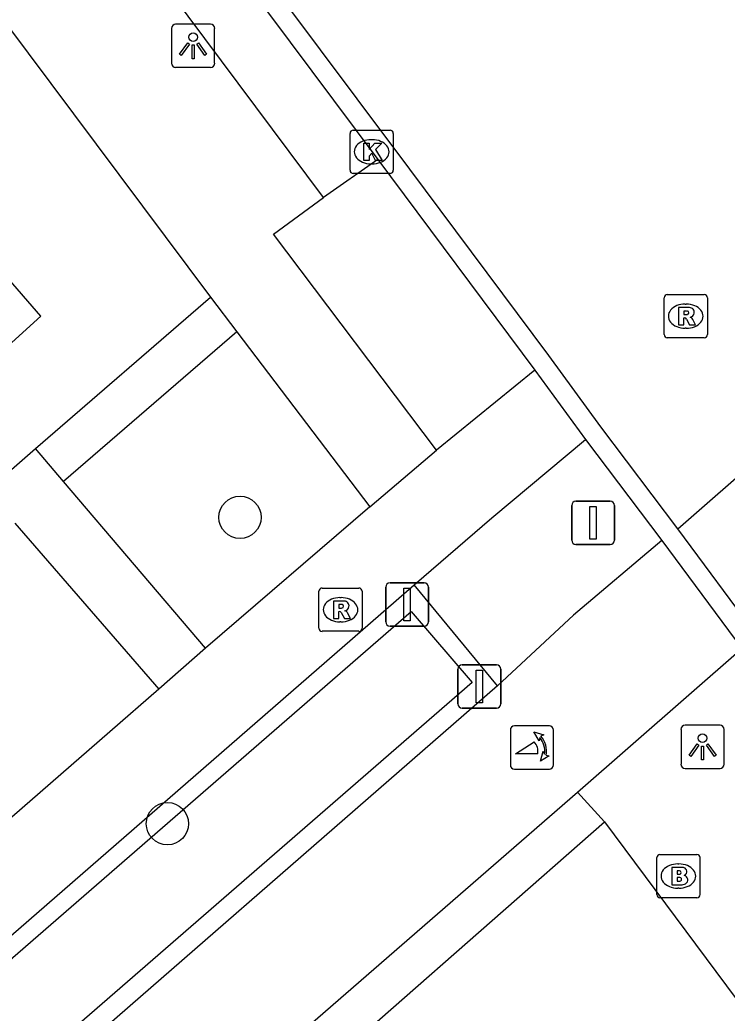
# Model space of a CAD drawing. Extents: x 155888 to 156864, y 383882 to 384671.
# Drawn here: x 156686.75 to 156703.11, y 384451.7 to 384474.66 of the extents above; entities that cross this region are included whole.
import ezdxf

# ---------------------------------------------------------------- set-up
doc = ezdxf.new("R2010")
doc.units = 0
for name, color, linetype in [('IMGEO_Afsluitpaal', 7, 'Continuous'), ('IMGEO_Boom', 7, 'Continuous'), ('IMGEO_Brandkraan', 7, 'Continuous'), ('IMGEO_Fietspad_gesloten', 7, 'Continuous'), ('IMGEO_Greppel_droge_sloot', 7, 'Continuous'), ('IMGEO_Haag', 7, 'Continuous'), ('IMGEO_Kolk', 7, 'Continuous'), ('IMGEO_Lichtpunt', 7, 'Continuous'), ('IMGEO_Pand_overbouw', 7, 'Continuous'), ('IMGEO_Parkeervlak_open', 7, 'Continuous'), ('IMGEO_Poller', 7, 'Continuous'), ('IMGEO_Rijbaan_lokaal_gesloten', 7, 'Continuous'), ('IMGEO_Rijbaan_lokaal_open', 7, 'Continuous'), ('IMGEO_Rioolput', 7, 'Continuous'), ('IMGEO_Verkeersbordpaal', 7, 'Continuous'), ('IMGEO_Voetpad_gesloten', 7, 'Continuous'), ('IMGEO_Voetpad_open', 7, 'Continuous')]:
    doc.layers.add(name, color=color, linetype=linetype)

msp = doc.modelspace()

# ---------------------------------------------------------------- linework, layer by layer
at = {"layer": 'IMGEO_Afsluitpaal'}
for p, q in [((156695.216, 384460.744), (156695.216, 384461.544)), ((156695.216, 384461.544), (156695.216, 384460.744)), ((156695.316, 384461.644), (156696.106, 384461.644)), ((156696.106, 384461.644), (156695.316, 384461.644)), ((156696.206, 384461.544), (156696.206, 384460.744)), ((156696.206, 384460.744), (156696.206, 384461.544)), ((156696.106, 384460.644), (156695.316, 384460.644)), ((156695.316, 384460.644), (156696.106, 384460.644)), ((156696.888, 384458.849), (156696.888, 384459.649)), ((156696.888, 384459.649), (156696.888, 384458.849)), ((156696.988, 384459.749), (156697.778, 384459.749)), ((156697.778, 384459.749), (156696.988, 384459.749)), ((156697.878, 384459.649), (156697.878, 384458.849)), ((156697.878, 384458.849), (156697.878, 384459.649)), ((156697.778, 384458.749), (156696.988, 384458.749)), ((156696.988, 384458.749), (156697.778, 384458.749))]:
    msp.add_line(p, q, dxfattribs=at)
for points in [[(156695.636, 384461.519), (156695.786, 384461.519), (156695.786, 384460.769), (156695.636, 384460.769), (156695.636, 384461.519)], [(156697.308, 384459.624), (156697.458, 384459.624), (156697.458, 384458.874), (156697.308, 384458.874), (156697.308, 384459.624)]]:
    msp.add_lwpolyline(points, dxfattribs=at)
for centre, start, end in [((156695.316, 384461.544), 90, 180), ((156695.316, 384461.544), 90, 180), ((156696.106, 384461.544), 0, 90), ((156696.106, 384461.544), 360, 90), ((156695.316, 384460.744), 180, 270), ((156695.316, 384460.744), 180, 270), ((156696.106, 384460.744), 270, 0), ((156696.106, 384460.744), 270, 0), ((156696.988, 384459.649), 90, 180), ((156696.988, 384459.649), 90, 180), ((156697.778, 384459.649), 0, 90), ((156697.778, 384459.649), 360, 90), ((156696.988, 384458.849), 180, 270), ((156696.988, 384458.849), 180, 270), ((156697.778, 384458.849), 270, 0), ((156697.778, 384458.849), 270, 0)]:
    msp.add_arc(centre, 0.1, start, end, dxfattribs=at)
at = {"layer": 'IMGEO_Boom'}
for centre in [(156691.847, 384463.159), (156690.168, 384456.077)]:
    msp.add_circle(centre, 0.489, dxfattribs=at)
at = {"layer": 'IMGEO_Brandkraan'}
for p, q in [((156701.485, 384454.44), (156701.485, 384455.292)), ((156701.56, 384455.366), (156702.412, 384455.366)), ((156702.486, 384455.292), (156702.486, 384454.44)), ((156701.973, 384455.146), (156701.998, 384455.146)), ((156701.996, 384454.586), (156701.971, 384454.586)), ((156702.412, 384454.366), (156701.56, 384454.366))]:
    msp.add_line(p, q, dxfattribs=at)
for points in [[(156701.485, 384454.44), (156701.485, 384455.292)], [(156701.56, 384455.366), (156702.412, 384455.366)], [(156702.486, 384455.292), (156702.486, 384454.44)], [(156701.833, 384455.066), (156701.833, 384454.666), (156702.046, 384454.666)], [(156702.064, 384455.066), (156701.833, 384455.066)], [(156702.012, 384454.985), (156701.958, 384454.985), (156701.958, 384454.909)], [(156701.958, 384454.909), (156702.011, 384454.909)], [(156702.02, 384454.833), (156701.958, 384454.833), (156701.958, 384454.752)], [(156701.958, 384454.752), (156702.02, 384454.752)], [(156702.412, 384454.366), (156701.56, 384454.366)]]:
    msp.add_lwpolyline(points, dxfattribs=at)
for centre, radius, start, end in [((156701.562, 384455.29), 0.0765, 91.552, 178.448), ((156701.562, 384455.29), 0.0765, 91.552, 178.448), ((156702.41, 384455.29), 0.0765, 1.552, 88.448), ((156702.41, 384455.29), 0.0765, 1.552, 88.448), ((156702.068, 384454.921), 0.145, 59.4692, 91.5367), ((156702.093, 384454.968), 0.0922, 285.5137, 58.1501), ((156702.013, 384454.947), 0.0379, 267.8285, 90.9355), ((156702.021, 384454.792), 0.0404, 269.8759, 90.5077), ((156702.098, 384454.776), 0.105, 301.3115, 78.989), ((156702.052, 384454.917), 0.251, 268.6676, 293.5347), ((156701.562, 384454.442), 0.0765, 181.552, 268.448), ((156701.562, 384454.442), 0.0765, 181.552, 268.448), ((156702.41, 384454.442), 0.0765, 271.552, 358.448), ((156702.41, 384454.442), 0.0765, 271.552, 358.448)]:
    msp.add_arc(centre, radius, start, end, dxfattribs=at)
for centre, major_axis, ratio, start_param, end_param in [((156701.972, 384454.866), (-0.387, 0.002), 0.722429, 4.712389, 7.853982), ((156701.997, 384454.866), (-0.39, 0.002), 0.717154, 1.570796, 4.712389)]:
    msp.add_ellipse(centre, major_axis=major_axis, ratio=ratio, start_param=start_param, end_param=end_param, dxfattribs=at)
at = {"layer": 'IMGEO_Fietspad_gesloten'}
for points in [[(156701.605, 384462.621), (156699.563, 384460.901), (156697.799, 384459.264)], [(156699.656, 384456.806), (156703.454, 384460.126)], [(156697.799, 384459.264), (156650.644, 384418.21)], [(156652.604, 384415.933), (156655.05, 384418.021), (156655.841, 384418.754), (156699.656, 384456.806)]]:
    msp.add_lwpolyline(points, dxfattribs=at)
at = {"layer": 'IMGEO_Greppel_droge_sloot'}
msp.add_lwpolyline([(156651.427, 384422.463), (156695.807, 384460.981), (156697.219, 384459.342), (156652.773, 384420.778), (156651.427, 384422.463)], dxfattribs=at)
at = {"layer": 'IMGEO_Haag'}
for points in [[(156687.12, 384464.752), (156691.168, 384468.248)], [(156691.774, 384467.45), (156687.768, 384463.99)], [(156694.403, 384450.97), (156695.077, 384451.562), (156700.276, 384456.121)]]:
    msp.add_lwpolyline(points, dxfattribs=at)
at = {"layer": 'IMGEO_Kolk'}
for p, q in [((156694.391, 384471.184), (156694.391, 384472.036)), ((156694.466, 384472.11), (156695.318, 384472.11)), ((156695.392, 384472.036), (156695.392, 384471.184)), ((156694.879, 384471.89), (156694.904, 384471.89)), ((156695.318, 384471.11), (156694.466, 384471.11)), ((156694.902, 384471.33), (156694.877, 384471.33))]:
    msp.add_line(p, q, dxfattribs=at)
for points in [[(156694.391, 384471.184), (156694.391, 384472.036)], [(156694.466, 384472.11), (156695.318, 384472.11)], [(156695.392, 384472.036), (156695.392, 384471.184)], [(156694.712, 384471.81), (156694.835, 384471.81), (156694.835, 384471.659), (156694.965, 384471.81), (156695.129, 384471.81), (156694.983, 384471.659), (156695.136, 384471.41), (156694.984, 384471.41), (156694.899, 384471.574), (156694.835, 384471.507), (156694.835, 384471.41), (156694.712, 384471.41), (156694.712, 384471.81)], [(156695.318, 384471.11), (156694.466, 384471.11)]]:
    msp.add_lwpolyline(points, dxfattribs=at)
for centre, start, end in [((156694.468, 384472.034), 91.552, 178.448), ((156694.468, 384472.034), 91.552, 178.448), ((156695.316, 384472.034), 1.552, 88.448), ((156695.316, 384472.034), 1.552, 88.448), ((156694.468, 384471.186), 181.552, 268.448), ((156694.468, 384471.186), 181.552, 268.448), ((156695.316, 384471.186), 271.552, 358.448), ((156695.316, 384471.186), 271.552, 358.448)]:
    msp.add_arc(centre, 0.0765, start, end, dxfattribs=at)
for centre, major_axis, ratio, start_param, end_param in [((156694.878, 384471.61), (-0.387, 0.002), 0.722429, 4.712389, 7.853982), ((156694.903, 384471.61), (-0.39, 0.002), 0.717154, 1.570796, 4.712389)]:
    msp.add_ellipse(centre, major_axis=major_axis, ratio=ratio, start_param=start_param, end_param=end_param, dxfattribs=at)
at = {"layer": 'IMGEO_Lichtpunt'}
for p, q in [((156691.166, 384474.558), (156690.358, 384474.558)), ((156691.166, 384474.558), (156690.358, 384474.558)), ((156690.264, 384474.463), (156690.264, 384473.656)), ((156690.264, 384474.463), (156690.264, 384473.656)), ((156691.26, 384473.656), (156691.26, 384474.463)), ((156691.26, 384473.656), (156691.26, 384474.463)), ((156690.358, 384473.562), (156691.166, 384473.562)), ((156690.358, 384473.562), (156691.166, 384473.562)), ((156702.047, 384458.257), (156702.047, 384457.45)), ((156702.047, 384458.257), (156702.047, 384457.45)), ((156702.949, 384458.352), (156702.141, 384458.352)), ((156702.949, 384458.352), (156702.141, 384458.352)), ((156703.043, 384457.45), (156703.043, 384458.257)), ((156703.043, 384457.45), (156703.043, 384458.257)), ((156702.141, 384457.356), (156702.949, 384457.356)), ((156702.141, 384457.356), (156702.949, 384457.356))]:
    msp.add_line(p, q, dxfattribs=at)
for points in [[(156690.638, 384474.127), (156690.677, 384474.099), (156690.489, 384473.837), (156690.451, 384473.864), (156690.638, 384474.127)], [(156690.85, 384474.099), (156690.888, 384474.126), (156691.075, 384473.864), (156691.036, 384473.836), (156690.85, 384474.099)], [(156690.74, 384474.079), (156690.787, 384474.079), (156690.787, 384473.757), (156690.74, 384473.757), (156690.74, 384474.079)], [(156702.421, 384457.921), (156702.46, 384457.893), (156702.272, 384457.631), (156702.234, 384457.658), (156702.421, 384457.921)], [(156702.523, 384457.873), (156702.57, 384457.873), (156702.57, 384457.551), (156702.523, 384457.551), (156702.523, 384457.873)], [(156702.633, 384457.893), (156702.671, 384457.92), (156702.858, 384457.658), (156702.819, 384457.63), (156702.633, 384457.893)]]:
    msp.add_lwpolyline(points, dxfattribs=at)
for centre in [(156690.763, 384474.261), (156702.546, 384458.055)]:
    msp.add_circle(centre, 0.0994, dxfattribs=at)
for centre, start, end in [((156690.358, 384474.463), 90, 180), ((156690.358, 384474.463), 90, 180), ((156691.166, 384474.463), 0, 90), ((156691.166, 384474.463), 0, 90), ((156690.358, 384473.656), 180, 270), ((156690.358, 384473.656), 180, 270), ((156691.166, 384473.656), 270, 0), ((156691.166, 384473.656), 270, 360), ((156702.141, 384458.257), 90, 180), ((156702.141, 384458.257), 90, 180), ((156702.949, 384458.257), 0, 90), ((156702.949, 384458.257), 0, 90), ((156702.141, 384457.45), 180, 270), ((156702.141, 384457.45), 180, 270), ((156702.949, 384457.45), 270, 0), ((156702.949, 384457.45), 270, 360)]:
    msp.add_arc(centre, 0.0946, start, end, dxfattribs=at)
at = {"layer": 'IMGEO_Pand_overbouw'}
msp.add_lwpolyline([(156682.855, 384471.474), (156686.568, 384467.2), (156687.241, 384467.806), (156683.538, 384472.068)], close=True, dxfattribs=at)
at = {"layer": 'IMGEO_Parkeervlak_open'}
msp.add_lwpolyline([(156695.036, 384471.428), (156693.78, 384470.55)], dxfattribs=at)
at = {"layer": 'IMGEO_Poller'}
for p, q in [((156699.002, 384458.338), (156698.194, 384458.338)), ((156699.002, 384458.338), (156698.194, 384458.338)), ((156698.1, 384458.243), (156698.1, 384457.436)), ((156698.1, 384458.243), (156698.1, 384457.436)), ((156699.096, 384457.436), (156699.096, 384458.243)), ((156699.096, 384457.436), (156699.096, 384458.243)), ((156698.194, 384457.341), (156699.002, 384457.341)), ((156698.194, 384457.341), (156699.002, 384457.341))]:
    msp.add_line(p, q, dxfattribs=at)
for points in [[(156698.779, 384458.067), (156698.767, 384457.994), (156698.642, 384458.199)], [(156698.642, 384458.199), (156698.873, 384458.133), (156698.802, 384458.101)], [(156698.735, 384457.694), (156698.222, 384457.694), (156698.652, 384457.969)], [(156698.795, 384457.522), (156698.861, 384457.753), (156698.891, 384457.685)], [(156698.927, 384457.658), (156698.999, 384457.647), (156698.795, 384457.522)]]:
    msp.add_lwpolyline(points, dxfattribs=at)
for centre, radius, start, end in [((156698.194, 384458.243), 0.0946, 90, 180), ((156698.194, 384458.243), 0.0946, 90, 180), ((156699.002, 384458.243), 0.0946, 0, 90), ((156699.002, 384458.243), 0.0946, 0, 90), ((156698.421, 384457.754), 0.476, 351.7527, 41.1691), ((156698.421, 384457.754), 0.516, 349.3569, 42.2912), ((156698.407, 384457.744), 0.332, 351.3247, 42.4854), ((156698.194, 384457.436), 0.0946, 180, 270), ((156698.194, 384457.436), 0.0946, 180, 270), ((156699.002, 384457.436), 0.0946, 270, 0), ((156699.002, 384457.436), 0.0946, 270, 0)]:
    msp.add_arc(centre, radius, start, end, dxfattribs=at)
at = {"layer": 'IMGEO_Rijbaan_lokaal_gesloten'}
for points in [[(156701.975, 384462.895), (156700.196, 384465.251), (156698.993, 384466.897), (156695.415, 384471.69), (156695.405, 384471.703), (156691.168, 384477.37)], [(156701.975, 384462.895), (156705.909, 384466.332)]]:
    msp.add_lwpolyline(points, dxfattribs=at)
at = {"layer": 'IMGEO_Rijbaan_lokaal_open'}
for points in [[(156665.282, 384511.211), (156666.907, 384509.059), (156673.676, 384500), (156695.036, 384471.428)], [(156695.036, 384471.428), (156698.668, 384466.563)], [(156698.668, 384466.563), (156699.841, 384464.958)], [(156699.841, 384464.958), (156701.605, 384462.621)], [(156703.802, 384460.43), (156701.975, 384462.895)], [(156701.605, 384462.621), (156703.454, 384460.126)]]:
    msp.add_lwpolyline(points, dxfattribs=at)
at = {"layer": 'IMGEO_Rioolput'}
for p, q in [((156701.655, 384467.384), (156701.655, 384468.236)), ((156701.73, 384468.31), (156702.582, 384468.31)), ((156702.656, 384468.236), (156702.656, 384467.384)), ((156702.143, 384468.09), (156702.168, 384468.09)), ((156702.166, 384467.53), (156702.141, 384467.53)), ((156702.582, 384467.31), (156701.73, 384467.31)), ((156693.746, 384461.524), (156694.598, 384461.524)), ((156693.671, 384460.598), (156693.671, 384461.45)), ((156694.159, 384461.304), (156694.184, 384461.304)), ((156694.672, 384461.45), (156694.672, 384460.598)), ((156694.182, 384460.744), (156694.157, 384460.744)), ((156694.598, 384460.524), (156693.746, 384460.524))]:
    msp.add_line(p, q, dxfattribs=at)
for points in [[(156701.655, 384467.384), (156701.655, 384468.236)], [(156701.73, 384468.31), (156702.582, 384468.31)], [(156702.656, 384468.236), (156702.656, 384467.384)], [(156702.244, 384468.008), (156701.992, 384468.01), (156701.992, 384467.61)], [(156702.17, 384467.929), (156702.116, 384467.929), (156702.116, 384467.848)], [(156701.992, 384467.61), (156702.116, 384467.61), (156702.116, 384467.772), (156702.127, 384467.772)], [(156702.116, 384467.848), (156702.168, 384467.848)], [(156702.174, 384467.743), (156702.245, 384467.61), (156702.385, 384467.61), (156702.32, 384467.736)], [(156702.582, 384467.31), (156701.73, 384467.31)], [(156693.746, 384461.524), (156694.598, 384461.524)], [(156693.671, 384460.598), (156693.671, 384461.45)], [(156694.672, 384461.45), (156694.672, 384460.598)], [(156694.26, 384461.222), (156694.008, 384461.224), (156694.008, 384460.824)], [(156694.186, 384461.143), (156694.132, 384461.143), (156694.132, 384461.062)], [(156694.132, 384461.062), (156694.184, 384461.062)], [(156694.008, 384460.824), (156694.132, 384460.824), (156694.132, 384460.986), (156694.143, 384460.986)], [(156694.19, 384460.957), (156694.261, 384460.824), (156694.401, 384460.824), (156694.336, 384460.95)], [(156694.598, 384460.524), (156693.746, 384460.524)]]:
    msp.add_lwpolyline(points, dxfattribs=at)
for centre, radius, start, end in [((156701.732, 384468.234), 0.0765, 91.552, 178.448), ((156701.732, 384468.234), 0.0765, 91.552, 178.448), ((156702.58, 384468.234), 0.0765, 1.552, 88.448), ((156702.58, 384468.234), 0.0765, 1.552, 88.448), ((156702.176, 384467.833), 0.0964, 77.0061, 93.1865), ((156702.19, 384467.89), 0.0378, 276.6634, 79.6772), ((156702.243, 384467.898), 0.109, 350.3612, 89.416), ((156702.126, 384467.719), 0.0533, 26.0293, 88.6989), ((156702.152, 384468.037), 0.19, 274.7715, 282.9687), ((156702.241, 384467.898), 0.112, 277.5842, 350.9817), ((156702.225, 384467.683), 0.108, 29.5134, 73.7905), ((156701.732, 384467.386), 0.0765, 181.552, 268.448), ((156701.732, 384467.386), 0.0765, 181.552, 268.448), ((156702.58, 384467.386), 0.0765, 271.552, 358.448), ((156702.58, 384467.386), 0.0765, 271.552, 358.448), ((156693.748, 384461.448), 0.0765, 91.552, 178.448), ((156693.748, 384461.448), 0.0765, 91.552, 178.448), ((156694.596, 384461.448), 0.0765, 1.552, 88.448), ((156694.596, 384461.448), 0.0765, 1.552, 88.448), ((156694.168, 384461.251), 0.19, 274.7715, 282.9687), ((156694.192, 384461.047), 0.0964, 77.0061, 93.1865), ((156694.206, 384461.104), 0.0378, 276.6634, 79.6772), ((156694.259, 384461.112), 0.109, 350.3612, 89.416), ((156694.257, 384461.112), 0.112, 277.5842, 350.9817), ((156694.142, 384460.933), 0.0533, 26.0293, 88.6989), ((156694.241, 384460.897), 0.108, 29.5134, 73.7905), ((156693.748, 384460.6), 0.0765, 181.552, 268.448), ((156693.748, 384460.6), 0.0765, 181.552, 268.448), ((156694.596, 384460.6), 0.0765, 271.552, 358.448), ((156694.596, 384460.6), 0.0765, 271.552, 358.448)]:
    msp.add_arc(centre, radius, start, end, dxfattribs=at)
for centre, major_axis, ratio, start_param, end_param in [((156702.142, 384467.81), (-0.387, 0.002), 0.722429, 4.712389, 7.853982), ((156702.167, 384467.81), (-0.39, 0.002), 0.717154, 1.570796, 4.712389), ((156694.158, 384461.024), (-0.387, 0.002), 0.722429, 4.712389, 7.853982), ((156694.183, 384461.024), (-0.39, 0.002), 0.717154, 1.570796, 4.712389)]:
    msp.add_ellipse(centre, major_axis=major_axis, ratio=ratio, start_param=start_param, end_param=end_param, dxfattribs=at)
at = {"layer": 'IMGEO_Verkeersbordpaal'}
for p, q in [((156699.518, 384462.631), (156699.518, 384463.431)), ((156699.518, 384463.431), (156699.518, 384462.631)), ((156699.618, 384463.531), (156700.408, 384463.531)), ((156700.408, 384463.531), (156699.618, 384463.531)), ((156700.508, 384463.431), (156700.508, 384462.631)), ((156700.508, 384462.631), (156700.508, 384463.431)), ((156700.408, 384462.531), (156699.618, 384462.531)), ((156699.618, 384462.531), (156700.408, 384462.531))]:
    msp.add_line(p, q, dxfattribs=at)
msp.add_lwpolyline([(156699.938, 384463.406), (156700.088, 384463.406), (156700.088, 384462.656), (156699.938, 384462.656), (156699.938, 384463.406)], dxfattribs=at)
for centre, start, end in [((156699.618, 384463.431), 90, 180), ((156699.618, 384463.431), 90, 180), ((156700.408, 384463.431), 0, 90), ((156700.408, 384463.431), 360, 90), ((156699.618, 384462.631), 180, 270), ((156699.618, 384462.631), 180, 270), ((156700.408, 384462.631), 270, 0), ((156700.408, 384462.631), 270, 0)]:
    msp.add_arc(centre, 0.1, start, end, dxfattribs=at)
at = {"layer": 'IMGEO_Voetpad_gesloten'}
for points in [[(156698.668, 384466.563), (156696.388, 384464.71)], [(156695.874, 384461.602), (156697.674, 384463.147), (156699.841, 384464.958)], [(156694.848, 384463.399), (156696.388, 384464.71)], [(156694.848, 384463.399), (156691.05, 384460.132)], [(156648.869, 384420.721), (156695.874, 384461.602)], [(156697.799, 384459.264), (156695.874, 384461.602)], [(156691.05, 384460.132), (156689.968, 384459.184)], [(156689.968, 384459.184), (156647.308, 384422.068)]]:
    msp.add_lwpolyline(points, dxfattribs=at)
at = {"layer": 'IMGEO_Voetpad_open'}
for points in [[(156693.78, 384470.55), (156671.786, 384500), (156664.083, 384510.314), (156665.282, 384511.211)], [(156656.37, 384506.091), (156660.326, 384509.492), (156667.424, 384500), (156691.168, 384468.248)], [(156696.388, 384464.71), (156692.621, 384469.702), (156693.78, 384470.55)], [(156691.168, 384468.248), (156691.774, 384467.45)], [(156691.774, 384467.45), (156694.848, 384463.399)], [(156685.989, 384463.774), (156687.12, 384464.752)], [(156687.768, 384463.99), (156687.12, 384464.752)], [(156691.05, 384460.132), (156687.768, 384463.99)], [(156686.638, 384463.025), (156689.968, 384459.184)], [(156700.276, 384456.121), (156699.656, 384456.806)], [(156700.276, 384456.121), (156731.05, 384414.782), (156726.923, 384411.201)]]:
    msp.add_lwpolyline(points, dxfattribs=at)

doc.saveas('drawing.dxf')
